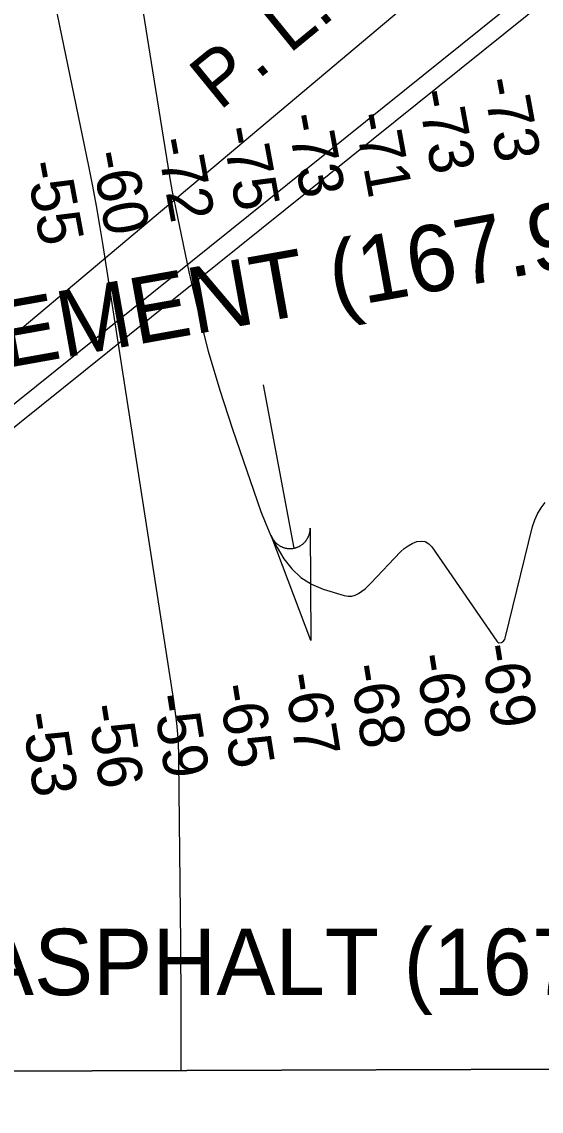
# Model space of a CAD drawing. Extents: x 3392644 to 3430565, y 576657 to 602123.
# Drawn here: x 3413444 to 3414227, y 582044 to 583686 of the extents above; entities that cross this region are included whole.
import ezdxf

# ---------------------------------------------------------------- set-up
doc = ezdxf.new("R2010")
doc.units = 0
for name, color, linetype in [('V-CHAN-NAID', 7, 'Continuous'), ('V-GRID-FRAM', 7, 'Continuous'), ('V-RIVR-RANG', 7, 'Continuous'), ('V-STRM-FLOW', 7, 'Continuous'), ('V-TOPO-DPTH', 7, 'Continuous'), ('V-TOPO-MINR', 7, 'Continuous'), ('V-UTIL-IDEN', 7, 'Continuous'), ('V-UTIL-LINE', 7, 'Continuous')]:
    doc.layers.add(name, color=color, linetype=linetype)

msp = doc.modelspace()

# ---------------------------------------------------------------- linework, layer by layer
at = {"layer": 'V-GRID-FRAM'}
msp.add_lwpolyline([(3396720.3, 600227.7), (3428325.7, 600342.6), (3428399.7, 582159.3), (3396778.5, 582044.3), (3396720.3, 600227.7)], dxfattribs=at)
at = {"layer": 'V-STRM-FLOW'}
msp.add_line((3413808.2, 583138.8), (3413854.1, 582892.6), dxfattribs=at)
msp.add_lwpolyline([(3413879, 582922.7), (3413880, 582753.4), (3413820, 582911.7), (3413821.2, 582908.9), (3413822.7, 582906.3), (3413823.3, 582905.3), (3413823.9, 582904.5), (3413824.7, 582903.5), (3413825.5, 582902.6), (3413826.2, 582901.8), (3413827.2, 582900.7), (3413828.3, 582899.7), (3413829, 582899.1), (3413829.9, 582898.4), (3413831.1, 582897.5), (3413832, 582896.9), (3413833.1, 582896.3), (3413833.8, 582895.9), (3413834.6, 582895.4), (3413835.5, 582895), (3413836.5, 582894.6), (3413837.4, 582894.2), (3413838.2, 582893.9), (3413839.3, 582893.5), (3413840.4, 582893.2), (3413841.3, 582892.9), (3413842.4, 582892.7), (3413843.4, 582892.5), (3413844.2, 582892.4), (3413844.8, 582892.3), (3413845.8, 582892.2), (3413846.9, 582892.1), (3413847.8, 582892.1), (3413848.8, 582892.1), (3413849.8, 582892.1), (3413850.8, 582892.2), (3413851.6, 582892.2), (3413852.8, 582892.4), (3413854.1, 582892.6), (3413854.5, 582892.7), (3413855.1, 582892.8), (3413855.8, 582893), (3413856.5, 582893.1), (3413857.2, 582893.3), (3413857.8, 582893.5), (3413858.5, 582893.8), (3413859.1, 582894), (3413859.8, 582894.3), (3413860.5, 582894.6), (3413861, 582894.8), (3413862.2, 582895.3), (3413862.9, 582895.7), (3413863.3, 582895.9), (3413864, 582896.3), (3413864.6, 582896.7), (3413865.3, 582897.1), (3413866, 582897.6), (3413866.7, 582898.1), (3413867.2, 582898.5), (3413867.6, 582898.9), (3413868.2, 582899.3), (3413868.8, 582899.8), (3413869.3, 582900.3), (3413869.9, 582900.9), (3413870.5, 582901.5), (3413871.2, 582902.2), (3413871.7, 582902.8), (3413872.2, 582903.4), (3413872.7, 582904), (3413873.1, 582904.6), (3413873.5, 582905.1), (3413874.1, 582906), (3413874.1, 582906), (3413874.4, 582906.6), (3413874.7, 582907), (3413875, 582907.5), (3413875.4, 582908.3), (3413875.7, 582908.9), (3413876, 582909.5), (3413876.3, 582910.2), (3413876.6, 582910.9), (3413876.9, 582911.4), (3413877.1, 582912), (3413877.4, 582912.9), (3413877.6, 582913.5), (3413877.7, 582913.9), (3413877.9, 582914.3), (3413878, 582914.8), (3413878.1, 582915.4), (3413878.3, 582916.1), (3413878.4, 582916.7), (3413878.5, 582917.4), (3413878.7, 582918.2), (3413878.7, 582918.7), (3413878.8, 582919.5), (3413878.9, 582920.4), (3413878.9, 582921.1), (3413879, 582921.6), (3413879, 582922.1), (3413879, 582922.4)], close=True, dxfattribs=at)
at = {"layer": 'V-TOPO-DPTH'}
msp.add_line((3413021.1, 582103.4), (3414824.6, 582109.9), dxfattribs=at)
at = {"layer": 'V-TOPO-MINR'}
for points in [[(3413469.4, 583833.2), (3413544.7, 583468), (3413550.6, 583438.3), (3413556.2, 583408.5), (3413561.4, 583378.7), (3413566.2, 583348.8), (3413672.8, 582663.2), (3413674.4, 582651.9), (3413675.9, 582640.6), (3413677.2, 582629.2), (3413678.3, 582617.9), (3413679.2, 582606.5), (3413679.9, 582595.1), (3413680.3, 582583.7), (3413680.5, 582572.3), (3413682.4, 582388.9), (3413683.2, 582297.1), (3413683.8, 582205.3), (3413684, 582113.5), (3413684.1, 582105.8)], [(3413627.3, 583699.8), (3413640.9, 583611.9), (3413666.9, 583452.9), (3413668.9, 583441.1), (3413671, 583429.4), (3413673.2, 583417.8), (3413675.6, 583406.1), (3413696.1, 583308.9), (3413709.9, 583249), (3413725.1, 583189.4), (3413742.7, 583130.5), (3413761.7, 583072), (3413804.6, 582948.1), (3413811.8, 582929.5), (3413819.7, 582911.3), (3413828.9, 582893.7), (3413839, 582876.5), (3413851, 582861.4), (3413864.6, 582848.4), (3413880.7, 582838.6), (3413898.4, 582831), (3413930.3, 582821.2), (3413936, 582820.3), (3413941.5, 582820.3), (3413946.8, 582821.9), (3413952, 582824.4), (3413956.9, 582827.9), (3413961.7, 582831.6), (3413966.2, 582835.7), (3413970.5, 582839.9), (3414015.1, 582887.1), (3414020.6, 582892.1), (3414026.5, 582896.4), (3414032.9, 582899.9), (3414039.8, 582902.6), (3414046.4, 582903.3), (3414052.5, 582902.5), (3414057.8, 582899.4), (3414062.6, 582894.8), (3414160.4, 582752.5), (3414161.9, 582751.1), (3414163.6, 582750.2), (3414167.5, 582750.5), (3414169.4, 582751.7), (3414172.2, 582755), (3414173, 582757.2), (3414214.3, 582925.4), (3414217.5, 582935.2), (3414221.6, 582944.6), (3414227, 582953.3), (3414233.2, 582961.5)]]:
    msp.add_lwpolyline(points, dxfattribs=at)
at = {"layer": 'V-UTIL-LINE'}
for p, q in [((3412297.9, 582200.1), (3415100.6, 584449.1)), ((3412328.9, 582189.7), (3415131.6, 584438.8))]:
    msp.add_line(p, q, dxfattribs=at)
msp.add_lwpolyline([(3412089.9, 582100), (3412531, 582457.8), (3414603.6, 584199.2), (3415068.6, 584289.5), (3415163.5, 584253.5), (3416142.9, 584475.3), (3415963.7, 585214)], dxfattribs=at)

# ---------------------------------------------------------------- texts
at = {"layer": 'V-CHAN-NAID'}
msp.add_text('LAFARGE CEMENT (167.9) (2)', height=100, rotation=10.1437, dxfattribs=at).set_placement((3412672.7, 583030.2))
msp.add_text('EAGLE ASPHALT (167.5)', height=100, dxfattribs=at).set_placement((3412890.1, 582219.2))
at = {"layer": 'V-RIVR-RANG'}
for s, rotation, p in [('-73', 280.4704, (3414138.2, 583597.9)), ('-73', 280.4704, (3414039.8, 583580)), ('-73', 280.4704, (3413843, 583544.1)), ('-71', 280.4704, (3413944.5, 583545.2)), ('-75', 280.4704, (3413744.9, 583524.6)), ('-72', 280.4704, (3413646.4, 583507.7)), ('-60', 280.4704, (3413548.4, 583487.5)), ('-55', 280.4704, (3413449.5, 583472.4)), ('-69', 279.063, (3414135.3, 582745.5)), ('-68', 279.063, (3414036.4, 582730.8)), ('-68', 279.063, (3413937.6, 582715.3)), ('-67', 279.063, (3413838.5, 582701.8)), ('-65', 279.063, (3413739.9, 582685.3)), ('-59', 279.063, (3413641.1, 582670)), ('-56', 279.063, (3413542.2, 582654.8)), ('-53', 279.063, (3413442.9, 582642.4))]:
    msp.add_text(s, height=67, rotation=rotation, dxfattribs=at).set_placement(p)
at = {"layer": 'V-UTIL-IDEN'}
msp.add_text('P. L. CO.', height=83, rotation=39.2289, dxfattribs=at).set_placement((3413742.2, 583550.6))

doc.saveas('drawing.dxf')
